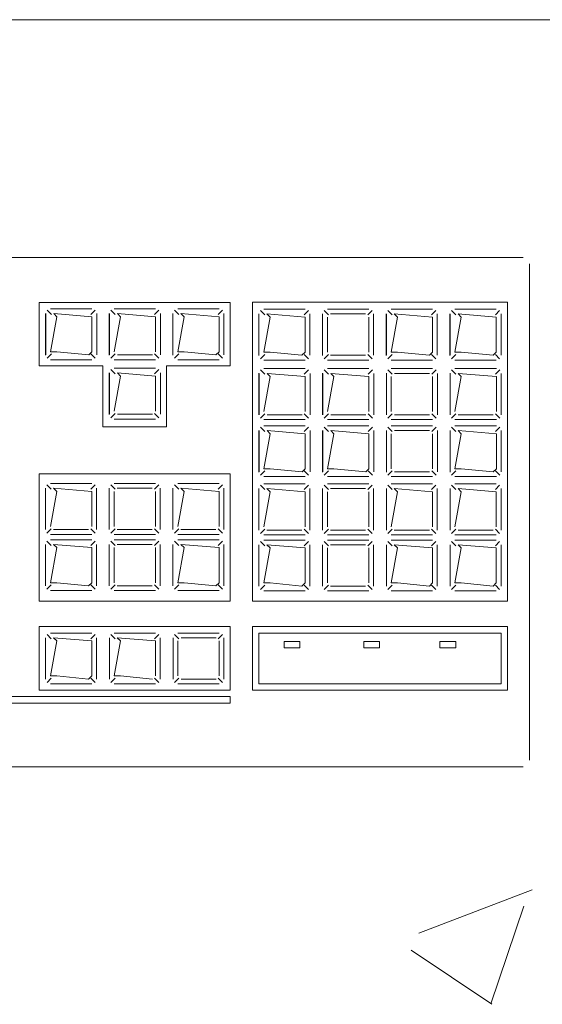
# Model space of a CAD drawing. Header units: feet. Extents: x 8 to 127, y 6 to 90.
# Tile 350 of 538: x 48.4882 to 48.5703, y 50.2453 to 50.4. Entities that reach past the tile are written whole.
import ezdxf

# ---------------------------------------------------------------- set-up
doc = ezdxf.new("R2010")
doc.units = ezdxf.units.FT
doc.header["$MEASUREMENT"] = 0
for name, color, linetype in [('MOBILARIO', 8, 'Continuous'), ('MOBILIÁRIO2', 250, 'Continuous'), ('NO ESPESSURA', 250, 'Continuous')]:
    doc.layers.add(name, color=color, linetype=linetype)

msp = doc.modelspace()

# ---------------------------------------------------------------- linework, layer by layer
at = {"layer": 'MOBILARIO', "lineweight": 5}
for p, q in [((48.33929, 50.36268), (48.56729, 50.36268)), ((48.33929, 50.36268), (48.56729, 50.36268)), ((48.56829, 50.36168), (48.56829, 50.28368)), ((48.56829, 50.36168), (48.56829, 50.28368)), ((48.52129, 50.35562), (48.49129, 50.35562)), ((48.49129, 50.35562), (48.49129, 50.34568)), ((48.52129, 50.35562), (48.49129, 50.35562)), ((48.49129, 50.35562), (48.49129, 50.34568)), ((48.52129, 50.34568), (48.52129, 50.35562)), ((48.52129, 50.34568), (48.52129, 50.35562)), ((48.56479, 50.35564), (48.52479, 50.35564)), ((48.52479, 50.35564), (48.52479, 50.30868)), ((48.56479, 50.35564), (48.52479, 50.35564)), ((48.52479, 50.35564), (48.52479, 50.30868)), ((48.56479, 50.30868), (48.56479, 50.35564)), ((48.56479, 50.30868), (48.56479, 50.35564)), ((48.49229, 50.34733), (48.49229, 50.35388)), ((48.49229, 50.34733), (48.49229, 50.35388)), ((48.49231, 50.34737), (48.49231, 50.35387)), ((48.49231, 50.34737), (48.49231, 50.35387)), ((48.4932, 50.35372), (48.49253, 50.3544)), ((48.4932, 50.35372), (48.49253, 50.3544)), ((48.49306, 50.35462), (48.49956, 50.35462)), ((48.49306, 50.35462), (48.49956, 50.35462)), ((48.49406, 50.35337), (48.49356, 50.35387)), ((48.49356, 50.35387), (48.49956, 50.35337)), ((48.49406, 50.35337), (48.49356, 50.35387)), ((48.49356, 50.35387), (48.49956, 50.35337)), ((48.49941, 50.35372), (48.50009, 50.3544)), ((48.49941, 50.35372), (48.50009, 50.3544)), ((48.50031, 50.35387), (48.50031, 50.34737)), ((48.50031, 50.35387), (48.50031, 50.34737)), ((48.50229, 50.34733), (48.50229, 50.35388)), ((48.50229, 50.34733), (48.50229, 50.35388)), ((48.50231, 50.34737), (48.50231, 50.35387)), ((48.50231, 50.34737), (48.50231, 50.35387)), ((48.5032, 50.35372), (48.50253, 50.3544)), ((48.5032, 50.35372), (48.50253, 50.3544)), ((48.50306, 50.35462), (48.50956, 50.35462)), ((48.50306, 50.35462), (48.50956, 50.35462)), ((48.50406, 50.35337), (48.50356, 50.35387)), ((48.50356, 50.35387), (48.50956, 50.35337)), ((48.50406, 50.35337), (48.50356, 50.35387)), ((48.50356, 50.35387), (48.50956, 50.35337)), ((48.50941, 50.35372), (48.51009, 50.3544)), ((48.50941, 50.35372), (48.51009, 50.3544)), ((48.51031, 50.35387), (48.51031, 50.34737)), ((48.51031, 50.35387), (48.51031, 50.34737)), ((48.51228, 50.34733), (48.51228, 50.35388)), ((48.51228, 50.34733), (48.51228, 50.35388)), ((48.51229, 50.34737), (48.51229, 50.35387)), ((48.51229, 50.34737), (48.51229, 50.35387)), ((48.51319, 50.35372), (48.51251, 50.3544)), ((48.51319, 50.35372), (48.51251, 50.3544)), ((48.51304, 50.35462), (48.51954, 50.35462)), ((48.51304, 50.35462), (48.51954, 50.35462)), ((48.51404, 50.35337), (48.51354, 50.35387)), ((48.51354, 50.35387), (48.51954, 50.35337)), ((48.51404, 50.35337), (48.51354, 50.35387)), ((48.51354, 50.35387), (48.51954, 50.35337)), ((48.5194, 50.35372), (48.52008, 50.3544)), ((48.5194, 50.35372), (48.52008, 50.3544)), ((48.52029, 50.35387), (48.52029, 50.34737)), ((48.52029, 50.35387), (48.52029, 50.34737)), ((48.52578, 50.34727), (48.52578, 50.35382)), ((48.52578, 50.34727), (48.52578, 50.35382)), ((48.52579, 50.34731), (48.52579, 50.35381)), ((48.52579, 50.34731), (48.52579, 50.35381)), ((48.52669, 50.35366), (48.52601, 50.35434)), ((48.52669, 50.35366), (48.52601, 50.35434)), ((48.52654, 50.35456), (48.53304, 50.35456)), ((48.52654, 50.35456), (48.53304, 50.35456)), ((48.52754, 50.35331), (48.52704, 50.35381)), ((48.52704, 50.35381), (48.53304, 50.35331)), ((48.52754, 50.35331), (48.52704, 50.35381)), ((48.52704, 50.35381), (48.53304, 50.35331)), ((48.5329, 50.35366), (48.53358, 50.35434)), ((48.5329, 50.35366), (48.53358, 50.35434)), ((48.53379, 50.35381), (48.53379, 50.34731)), ((48.53379, 50.35381), (48.53379, 50.34731)), ((48.53578, 50.34727), (48.53578, 50.35382)), ((48.53578, 50.34727), (48.53578, 50.35382)), ((48.53579, 50.34731), (48.53579, 50.35381)), ((48.53579, 50.34731), (48.53579, 50.35381)), ((48.53669, 50.35366), (48.53601, 50.35434)), ((48.53669, 50.35366), (48.53601, 50.35434)), ((48.53654, 50.35456), (48.54304, 50.35456)), ((48.53654, 50.35456), (48.54304, 50.35456)), ((48.53704, 50.35381), (48.54254, 50.35381)), ((48.53704, 50.35381), (48.54254, 50.35381)), ((48.5429, 50.35366), (48.54358, 50.35434)), ((48.5429, 50.35366), (48.54358, 50.35434)), ((48.54379, 50.35381), (48.54379, 50.34731)), ((48.54379, 50.35381), (48.54379, 50.34731)), ((48.54578, 50.34727), (48.54578, 50.35382)), ((48.54578, 50.34727), (48.54578, 50.35382)), ((48.54579, 50.34731), (48.54579, 50.35381)), ((48.54579, 50.34731), (48.54579, 50.35381)), ((48.54669, 50.35366), (48.54601, 50.35434)), ((48.54669, 50.35366), (48.54601, 50.35434)), ((48.54654, 50.35456), (48.55304, 50.35456)), ((48.54654, 50.35456), (48.55304, 50.35456)), ((48.54754, 50.35331), (48.54704, 50.35381)), ((48.54704, 50.35381), (48.55304, 50.35331)), ((48.54754, 50.35331), (48.54704, 50.35381)), ((48.54704, 50.35381), (48.55304, 50.35331)), ((48.5529, 50.35366), (48.55358, 50.35434)), ((48.5529, 50.35366), (48.55358, 50.35434)), ((48.55379, 50.35381), (48.55379, 50.34731)), ((48.55379, 50.35381), (48.55379, 50.34731)), ((48.55578, 50.34727), (48.55578, 50.35382)), ((48.55578, 50.34727), (48.55578, 50.35382)), ((48.55579, 50.34731), (48.55579, 50.35381)), ((48.55579, 50.34731), (48.55579, 50.35381)), ((48.55669, 50.35366), (48.55601, 50.35434)), ((48.55669, 50.35366), (48.55601, 50.35434)), ((48.55654, 50.35456), (48.56304, 50.35456)), ((48.55654, 50.35456), (48.56304, 50.35456)), ((48.55754, 50.35331), (48.55704, 50.35381)), ((48.55704, 50.35381), (48.56304, 50.35331)), ((48.55754, 50.35331), (48.55704, 50.35381)), ((48.55704, 50.35381), (48.56304, 50.35331)), ((48.5629, 50.35366), (48.56358, 50.35434)), ((48.5629, 50.35366), (48.56358, 50.35434)), ((48.56379, 50.35381), (48.56379, 50.34731)), ((48.56379, 50.35381), (48.56379, 50.34731)), ((48.49306, 50.34787), (48.49406, 50.35337)), ((48.49306, 50.34787), (48.49406, 50.35337)), ((48.49956, 50.35337), (48.49956, 50.34787)), ((48.49956, 50.35337), (48.49956, 50.34787)), ((48.50306, 50.34787), (48.50406, 50.35337)), ((48.50306, 50.34787), (48.50406, 50.35337)), ((48.50956, 50.35337), (48.50956, 50.34787)), ((48.50956, 50.35337), (48.50956, 50.34787)), ((48.51304, 50.34787), (48.51404, 50.35337)), ((48.51304, 50.34787), (48.51404, 50.35337)), ((48.51954, 50.35337), (48.51954, 50.34787)), ((48.51954, 50.35337), (48.51954, 50.34787)), ((48.52654, 50.34781), (48.52754, 50.35331)), ((48.52654, 50.34781), (48.52754, 50.35331)), ((48.53304, 50.35331), (48.53304, 50.34781)), ((48.53304, 50.35331), (48.53304, 50.34781)), ((48.53654, 50.34781), (48.53654, 50.35331)), ((48.53654, 50.34781), (48.53654, 50.35331)), ((48.54304, 50.35331), (48.54304, 50.34781)), ((48.54304, 50.35331), (48.54304, 50.34781)), ((48.54654, 50.34781), (48.54754, 50.35331)), ((48.54654, 50.34781), (48.54754, 50.35331)), ((48.55304, 50.35331), (48.55304, 50.34781)), ((48.55304, 50.35331), (48.55304, 50.34781)), ((48.55654, 50.34781), (48.55754, 50.35331)), ((48.55654, 50.34781), (48.55754, 50.35331)), ((48.56304, 50.35331), (48.56304, 50.34781)), ((48.56304, 50.35331), (48.56304, 50.34781)), ((48.49406, 50.34787), (48.49306, 50.34787)), ((48.49406, 50.34787), (48.49306, 50.34787)), ((48.49906, 50.34737), (48.49406, 50.34787)), ((48.49906, 50.34737), (48.49406, 50.34787)), ((48.49956, 50.34787), (48.49906, 50.34737)), ((48.49956, 50.34787), (48.49906, 50.34737)), ((48.51404, 50.34787), (48.51304, 50.34787)), ((48.51404, 50.34787), (48.51304, 50.34787)), ((48.51904, 50.34737), (48.51404, 50.34787)), ((48.51904, 50.34737), (48.51404, 50.34787)), ((48.51954, 50.34787), (48.51904, 50.34737)), ((48.51954, 50.34787), (48.51904, 50.34737)), ((48.52754, 50.34781), (48.52654, 50.34781)), ((48.52754, 50.34781), (48.52654, 50.34781)), ((48.53254, 50.34731), (48.52754, 50.34781)), ((48.53254, 50.34731), (48.52754, 50.34781)), ((48.53304, 50.34781), (48.53254, 50.34731)), ((48.53304, 50.34781), (48.53254, 50.34731)), ((48.54754, 50.34781), (48.54654, 50.34781)), ((48.54754, 50.34781), (48.54654, 50.34781)), ((48.55254, 50.34731), (48.54754, 50.34781)), ((48.55254, 50.34731), (48.54754, 50.34781)), ((48.55304, 50.34781), (48.55254, 50.34731)), ((48.55304, 50.34781), (48.55254, 50.34731)), ((48.55754, 50.34781), (48.55654, 50.34781)), ((48.55754, 50.34781), (48.55654, 50.34781)), ((48.56254, 50.34731), (48.55754, 50.34781)), ((48.56254, 50.34731), (48.55754, 50.34781)), ((48.56304, 50.34781), (48.56254, 50.34731)), ((48.56304, 50.34781), (48.56254, 50.34731)), ((48.4932, 50.34752), (48.49253, 50.34684)), ((48.4932, 50.34752), (48.49253, 50.34684)), ((48.49956, 50.34662), (48.49306, 50.34662)), ((48.49956, 50.34662), (48.49306, 50.34662)), ((48.49941, 50.34752), (48.50009, 50.34684)), ((48.49941, 50.34752), (48.50009, 50.34684)), ((48.5032, 50.34752), (48.50253, 50.34684)), ((48.5032, 50.34752), (48.50253, 50.34684)), ((48.50956, 50.34662), (48.50306, 50.34662)), ((48.50956, 50.34662), (48.50306, 50.34662)), ((48.50906, 50.34737), (48.50356, 50.34737)), ((48.50906, 50.34737), (48.50356, 50.34737)), ((48.50941, 50.34752), (48.51009, 50.34684)), ((48.50941, 50.34752), (48.51009, 50.34684)), ((48.51319, 50.34752), (48.51251, 50.34684)), ((48.51319, 50.34752), (48.51251, 50.34684)), ((48.51954, 50.34662), (48.51304, 50.34662)), ((48.51954, 50.34662), (48.51304, 50.34662)), ((48.5194, 50.34752), (48.52008, 50.34684)), ((48.5194, 50.34752), (48.52008, 50.34684)), ((48.52669, 50.34746), (48.52601, 50.34678)), ((48.52669, 50.34746), (48.52601, 50.34678)), ((48.53304, 50.34656), (48.52654, 50.34656)), ((48.53304, 50.34656), (48.52654, 50.34656)), ((48.5329, 50.34746), (48.53358, 50.34678)), ((48.5329, 50.34746), (48.53358, 50.34678)), ((48.53669, 50.34746), (48.53601, 50.34678)), ((48.53669, 50.34746), (48.53601, 50.34678)), ((48.54304, 50.34656), (48.53654, 50.34656)), ((48.54304, 50.34656), (48.53654, 50.34656)), ((48.54254, 50.34731), (48.53704, 50.34731)), ((48.54254, 50.34731), (48.53704, 50.34731)), ((48.5429, 50.34746), (48.54358, 50.34678)), ((48.5429, 50.34746), (48.54358, 50.34678)), ((48.54669, 50.34746), (48.54601, 50.34678)), ((48.54669, 50.34746), (48.54601, 50.34678)), ((48.55304, 50.34656), (48.54654, 50.34656)), ((48.55304, 50.34656), (48.54654, 50.34656)), ((48.5529, 50.34746), (48.55358, 50.34678)), ((48.5529, 50.34746), (48.55358, 50.34678)), ((48.55669, 50.34746), (48.55601, 50.34678)), ((48.55669, 50.34746), (48.55601, 50.34678)), ((48.56304, 50.34656), (48.55654, 50.34656)), ((48.56304, 50.34656), (48.55654, 50.34656)), ((48.5629, 50.34746), (48.56358, 50.34678)), ((48.5629, 50.34746), (48.56358, 50.34678)), ((48.49129, 50.34568), (48.50129, 50.34568)), ((48.49129, 50.34568), (48.50129, 50.34568)), ((48.50129, 50.34568), (48.50129, 50.33607)), ((48.50129, 50.34568), (48.50129, 50.33607)), ((48.50229, 50.338), (48.50229, 50.34454)), ((48.50229, 50.338), (48.50229, 50.34454)), ((48.50231, 50.33804), (48.50231, 50.34454)), ((48.50231, 50.33804), (48.50231, 50.34454)), ((48.5032, 50.34439), (48.50253, 50.34507)), ((48.5032, 50.34439), (48.50253, 50.34507)), ((48.50306, 50.34529), (48.50956, 50.34529)), ((48.50306, 50.34529), (48.50956, 50.34529)), ((48.50406, 50.34404), (48.50356, 50.34454)), ((48.50356, 50.34454), (48.50956, 50.34404)), ((48.50406, 50.34404), (48.50356, 50.34454)), ((48.50356, 50.34454), (48.50956, 50.34404)), ((48.50941, 50.34439), (48.51009, 50.34507)), ((48.50941, 50.34439), (48.51009, 50.34507)), ((48.51031, 50.34454), (48.51031, 50.33804)), ((48.51031, 50.34454), (48.51031, 50.33804)), ((48.51129, 50.34568), (48.52129, 50.34568)), ((48.51129, 50.33607), (48.51129, 50.34568)), ((48.51129, 50.34568), (48.52129, 50.34568)), ((48.51129, 50.33607), (48.51129, 50.34568)), ((48.52579, 50.33794), (48.52579, 50.34449)), ((48.52579, 50.33794), (48.52579, 50.34449)), ((48.5267, 50.34433), (48.52603, 50.34501)), ((48.5267, 50.34433), (48.52603, 50.34501)), ((48.52656, 50.34523), (48.53306, 50.34523)), ((48.52656, 50.34523), (48.53306, 50.34523)), ((48.53291, 50.34433), (48.53359, 50.34501)), ((48.53291, 50.34433), (48.53359, 50.34501)), ((48.53579, 50.33794), (48.53579, 50.34449)), ((48.53579, 50.33794), (48.53579, 50.34449)), ((48.5367, 50.34433), (48.53603, 50.34501)), ((48.5367, 50.34433), (48.53603, 50.34501)), ((48.53656, 50.34523), (48.54306, 50.34523)), ((48.53656, 50.34523), (48.54306, 50.34523)), ((48.54291, 50.34433), (48.54359, 50.34501)), ((48.54291, 50.34433), (48.54359, 50.34501)), ((48.54579, 50.33794), (48.54579, 50.34449)), ((48.54579, 50.33794), (48.54579, 50.34449)), ((48.5467, 50.34433), (48.54603, 50.34501)), ((48.5467, 50.34433), (48.54603, 50.34501)), ((48.54656, 50.34523), (48.55306, 50.34523)), ((48.54656, 50.34523), (48.55306, 50.34523)), ((48.55291, 50.34433), (48.55359, 50.34501)), ((48.55291, 50.34433), (48.55359, 50.34501)), ((48.55579, 50.33794), (48.55579, 50.34449)), ((48.55579, 50.33794), (48.55579, 50.34449)), ((48.5567, 50.34433), (48.55603, 50.34501)), ((48.5567, 50.34433), (48.55603, 50.34501)), ((48.55656, 50.34523), (48.56306, 50.34523)), ((48.55656, 50.34523), (48.56306, 50.34523)), ((48.56291, 50.34433), (48.56359, 50.34501)), ((48.56291, 50.34433), (48.56359, 50.34501)), ((48.50306, 50.33854), (48.50406, 50.34404)), ((48.50306, 50.33854), (48.50406, 50.34404)), ((48.50956, 50.34404), (48.50956, 50.33854)), ((48.50956, 50.34404), (48.50956, 50.33854)), ((48.52581, 50.33798), (48.52581, 50.34448)), ((48.52581, 50.33798), (48.52581, 50.34448)), ((48.52656, 50.33848), (48.52756, 50.34398)), ((48.52656, 50.33848), (48.52756, 50.34398)), ((48.52756, 50.34398), (48.52706, 50.34448)), ((48.52706, 50.34448), (48.53306, 50.34398)), ((48.52756, 50.34398), (48.52706, 50.34448)), ((48.52706, 50.34448), (48.53306, 50.34398)), ((48.53306, 50.34398), (48.53306, 50.33848)), ((48.53306, 50.34398), (48.53306, 50.33848)), ((48.53381, 50.34448), (48.53381, 50.33798)), ((48.53381, 50.34448), (48.53381, 50.33798)), ((48.53581, 50.33798), (48.53581, 50.34448)), ((48.53581, 50.33798), (48.53581, 50.34448)), ((48.53656, 50.33848), (48.53756, 50.34398)), ((48.53656, 50.33848), (48.53756, 50.34398)), ((48.53756, 50.34398), (48.53706, 50.34448)), ((48.53706, 50.34448), (48.54306, 50.34398)), ((48.53756, 50.34398), (48.53706, 50.34448)), ((48.53706, 50.34448), (48.54306, 50.34398)), ((48.54306, 50.34398), (48.54306, 50.33848)), ((48.54306, 50.34398), (48.54306, 50.33848)), ((48.54381, 50.34448), (48.54381, 50.33798)), ((48.54381, 50.34448), (48.54381, 50.33798)), ((48.54581, 50.33798), (48.54581, 50.34448)), ((48.54581, 50.33798), (48.54581, 50.34448)), ((48.54656, 50.33848), (48.54656, 50.34398)), ((48.54656, 50.33848), (48.54656, 50.34398)), ((48.54706, 50.34448), (48.55256, 50.34448)), ((48.54706, 50.34448), (48.55256, 50.34448)), ((48.55306, 50.34398), (48.55306, 50.33848)), ((48.55306, 50.34398), (48.55306, 50.33848)), ((48.55381, 50.34448), (48.55381, 50.33798)), ((48.55381, 50.34448), (48.55381, 50.33798)), ((48.55581, 50.33798), (48.55581, 50.34448)), ((48.55581, 50.33798), (48.55581, 50.34448)), ((48.55656, 50.33848), (48.55756, 50.34398)), ((48.55656, 50.33848), (48.55756, 50.34398)), ((48.55756, 50.34398), (48.55706, 50.34448)), ((48.55706, 50.34448), (48.56306, 50.34398)), ((48.55756, 50.34398), (48.55706, 50.34448)), ((48.55706, 50.34448), (48.56306, 50.34398)), ((48.56306, 50.34398), (48.56306, 50.33848)), ((48.56306, 50.34398), (48.56306, 50.33848)), ((48.56381, 50.34448), (48.56381, 50.33798)), ((48.56381, 50.34448), (48.56381, 50.33798)), ((48.5032, 50.33818), (48.50253, 50.3375)), ((48.5032, 50.33818), (48.50253, 50.3375)), ((48.50956, 50.33729), (48.50306, 50.33729)), ((48.50956, 50.33729), (48.50306, 50.33729)), ((48.50906, 50.33804), (48.50356, 50.33804)), ((48.50906, 50.33804), (48.50356, 50.33804)), ((48.50941, 50.33818), (48.51009, 50.3375)), ((48.50941, 50.33818), (48.51009, 50.3375)), ((48.5267, 50.33812), (48.52603, 50.33745)), ((48.5267, 50.33812), (48.52603, 50.33745)), ((48.53306, 50.33723), (48.52656, 50.33723)), ((48.53306, 50.33723), (48.52656, 50.33723)), ((48.53256, 50.33798), (48.52706, 50.33798)), ((48.53256, 50.33798), (48.52706, 50.33798)), ((48.53291, 50.33812), (48.53359, 50.33745)), ((48.53291, 50.33812), (48.53359, 50.33745)), ((48.5367, 50.33812), (48.53603, 50.33745)), ((48.5367, 50.33812), (48.53603, 50.33745)), ((48.54306, 50.33723), (48.53656, 50.33723)), ((48.54306, 50.33723), (48.53656, 50.33723)), ((48.54256, 50.33798), (48.53706, 50.33798)), ((48.54256, 50.33798), (48.53706, 50.33798)), ((48.54291, 50.33812), (48.54359, 50.33745)), ((48.54291, 50.33812), (48.54359, 50.33745)), ((48.5467, 50.33812), (48.54603, 50.33745)), ((48.5467, 50.33812), (48.54603, 50.33745)), ((48.55306, 50.33723), (48.54656, 50.33723)), ((48.55306, 50.33723), (48.54656, 50.33723)), ((48.55256, 50.33798), (48.54706, 50.33798)), ((48.55256, 50.33798), (48.54706, 50.33798)), ((48.55291, 50.33812), (48.55359, 50.33745)), ((48.55291, 50.33812), (48.55359, 50.33745)), ((48.5567, 50.33812), (48.55603, 50.33745)), ((48.5567, 50.33812), (48.55603, 50.33745)), ((48.56306, 50.33723), (48.55656, 50.33723)), ((48.56306, 50.33723), (48.55656, 50.33723)), ((48.56256, 50.33798), (48.55706, 50.33798)), ((48.56256, 50.33798), (48.55706, 50.33798)), ((48.56291, 50.33812), (48.56359, 50.33745)), ((48.56291, 50.33812), (48.56359, 50.33745)), ((48.50129, 50.33607), (48.51129, 50.33607)), ((48.50129, 50.33607), (48.51129, 50.33607)), ((48.52579, 50.32896), (48.52579, 50.33551)), ((48.52579, 50.32896), (48.52579, 50.33551)), ((48.52581, 50.329), (48.52581, 50.3355)), ((48.52581, 50.329), (48.52581, 50.3355)), ((48.5267, 50.33535), (48.52603, 50.33603)), ((48.5267, 50.33535), (48.52603, 50.33603)), ((48.52656, 50.33625), (48.53306, 50.33625)), ((48.52656, 50.33625), (48.53306, 50.33625)), ((48.52756, 50.335), (48.52706, 50.3355)), ((48.52706, 50.3355), (48.53306, 50.335)), ((48.52756, 50.335), (48.52706, 50.3355)), ((48.52706, 50.3355), (48.53306, 50.335)), ((48.53291, 50.33535), (48.53359, 50.33603)), ((48.53291, 50.33535), (48.53359, 50.33603)), ((48.53381, 50.3355), (48.53381, 50.329)), ((48.53381, 50.3355), (48.53381, 50.329)), ((48.53579, 50.32896), (48.53579, 50.33551)), ((48.53579, 50.32896), (48.53579, 50.33551)), ((48.53581, 50.329), (48.53581, 50.3355)), ((48.53581, 50.329), (48.53581, 50.3355)), ((48.5367, 50.33535), (48.53603, 50.33603)), ((48.5367, 50.33535), (48.53603, 50.33603)), ((48.53656, 50.33625), (48.54306, 50.33625)), ((48.53656, 50.33625), (48.54306, 50.33625)), ((48.53756, 50.335), (48.53706, 50.3355)), ((48.53706, 50.3355), (48.54306, 50.335)), ((48.53756, 50.335), (48.53706, 50.3355)), ((48.53706, 50.3355), (48.54306, 50.335)), ((48.54291, 50.33535), (48.54359, 50.33603)), ((48.54291, 50.33535), (48.54359, 50.33603)), ((48.54381, 50.3355), (48.54381, 50.329)), ((48.54381, 50.3355), (48.54381, 50.329)), ((48.54579, 50.32896), (48.54579, 50.33551)), ((48.54579, 50.32896), (48.54579, 50.33551)), ((48.54581, 50.329), (48.54581, 50.3355)), ((48.54581, 50.329), (48.54581, 50.3355)), ((48.5467, 50.33535), (48.54603, 50.33603)), ((48.5467, 50.33535), (48.54603, 50.33603)), ((48.54656, 50.33625), (48.55306, 50.33625)), ((48.54656, 50.33625), (48.55306, 50.33625)), ((48.54706, 50.3355), (48.55256, 50.3355)), ((48.54706, 50.3355), (48.55256, 50.3355)), ((48.55291, 50.33535), (48.55359, 50.33603)), ((48.55291, 50.33535), (48.55359, 50.33603)), ((48.55381, 50.3355), (48.55381, 50.329)), ((48.55381, 50.3355), (48.55381, 50.329)), ((48.55579, 50.32896), (48.55579, 50.33551)), ((48.55579, 50.32896), (48.55579, 50.33551)), ((48.55581, 50.329), (48.55581, 50.3355)), ((48.55581, 50.329), (48.55581, 50.3355)), ((48.5567, 50.33535), (48.55603, 50.33603)), ((48.5567, 50.33535), (48.55603, 50.33603)), ((48.55656, 50.33625), (48.56306, 50.33625)), ((48.55656, 50.33625), (48.56306, 50.33625)), ((48.55756, 50.335), (48.55706, 50.3355)), ((48.55706, 50.3355), (48.56306, 50.335)), ((48.55756, 50.335), (48.55706, 50.3355)), ((48.55706, 50.3355), (48.56306, 50.335)), ((48.56291, 50.33535), (48.56359, 50.33603)), ((48.56291, 50.33535), (48.56359, 50.33603)), ((48.56381, 50.3355), (48.56381, 50.329)), ((48.56381, 50.3355), (48.56381, 50.329)), ((48.52656, 50.3295), (48.52756, 50.335)), ((48.52656, 50.3295), (48.52756, 50.335)), ((48.53306, 50.335), (48.53306, 50.3295)), ((48.53306, 50.335), (48.53306, 50.3295)), ((48.53656, 50.3295), (48.53756, 50.335)), ((48.53656, 50.3295), (48.53756, 50.335)), ((48.54306, 50.335), (48.54306, 50.3295)), ((48.54306, 50.335), (48.54306, 50.3295)), ((48.54656, 50.3295), (48.54656, 50.335)), ((48.54656, 50.3295), (48.54656, 50.335)), ((48.55306, 50.335), (48.55306, 50.3295)), ((48.55306, 50.335), (48.55306, 50.3295)), ((48.55656, 50.3295), (48.55756, 50.335)), ((48.55656, 50.3295), (48.55756, 50.335)), ((48.56306, 50.335), (48.56306, 50.3295)), ((48.56306, 50.335), (48.56306, 50.3295)), ((48.5267, 50.32915), (48.52603, 50.32847)), ((48.5267, 50.32915), (48.52603, 50.32847)), ((48.52756, 50.3295), (48.52656, 50.3295)), ((48.52756, 50.3295), (48.52656, 50.3295)), ((48.53256, 50.329), (48.52756, 50.3295)), ((48.53256, 50.329), (48.52756, 50.3295)), ((48.53306, 50.3295), (48.53256, 50.329)), ((48.53306, 50.3295), (48.53256, 50.329)), ((48.53291, 50.32915), (48.53359, 50.32847)), ((48.53291, 50.32915), (48.53359, 50.32847)), ((48.5367, 50.32915), (48.53603, 50.32847)), ((48.5367, 50.32915), (48.53603, 50.32847)), ((48.53756, 50.3295), (48.53656, 50.3295)), ((48.53756, 50.3295), (48.53656, 50.3295)), ((48.54256, 50.329), (48.53756, 50.3295)), ((48.54256, 50.329), (48.53756, 50.3295)), ((48.54306, 50.3295), (48.54256, 50.329)), ((48.54306, 50.3295), (48.54256, 50.329)), ((48.54291, 50.32915), (48.54359, 50.32847)), ((48.54291, 50.32915), (48.54359, 50.32847)), ((48.5467, 50.32915), (48.54603, 50.32847)), ((48.5467, 50.32915), (48.54603, 50.32847)), ((48.55291, 50.32915), (48.55359, 50.32847)), ((48.55291, 50.32915), (48.55359, 50.32847)), ((48.5567, 50.32915), (48.55603, 50.32847)), ((48.5567, 50.32915), (48.55603, 50.32847)), ((48.55756, 50.3295), (48.55656, 50.3295)), ((48.55756, 50.3295), (48.55656, 50.3295)), ((48.56256, 50.329), (48.55756, 50.3295)), ((48.56256, 50.329), (48.55756, 50.3295)), ((48.56306, 50.3295), (48.56256, 50.329)), ((48.56306, 50.3295), (48.56256, 50.329)), ((48.56291, 50.32915), (48.56359, 50.32847)), ((48.56291, 50.32915), (48.56359, 50.32847)), ((48.49129, 50.30868), (48.49129, 50.32868)), ((48.49129, 50.32868), (48.52129, 50.32868)), ((48.49129, 50.30868), (48.49129, 50.32868)), ((48.49129, 50.32868), (48.52129, 50.32868)), ((48.52129, 50.32868), (48.52129, 50.30868)), ((48.52129, 50.32868), (48.52129, 50.30868)), ((48.53306, 50.32825), (48.52656, 50.32825)), ((48.53306, 50.32825), (48.52656, 50.32825)), ((48.54306, 50.32825), (48.53656, 50.32825)), ((48.54306, 50.32825), (48.53656, 50.32825)), ((48.55306, 50.32825), (48.54656, 50.32825)), ((48.55306, 50.32825), (48.54656, 50.32825)), ((48.55256, 50.329), (48.54706, 50.329)), ((48.55256, 50.329), (48.54706, 50.329)), ((48.56306, 50.32825), (48.55656, 50.32825)), ((48.56306, 50.32825), (48.55656, 50.32825)), ((48.49229, 50.31992), (48.49229, 50.32642)), ((48.49229, 50.31992), (48.49229, 50.32642)), ((48.49319, 50.32627), (48.49251, 50.32695)), ((48.49319, 50.32627), (48.49251, 50.32695)), ((48.49304, 50.32717), (48.49954, 50.32717)), ((48.49304, 50.32717), (48.49954, 50.32717)), ((48.49304, 50.32042), (48.49404, 50.32592)), ((48.49304, 50.32042), (48.49404, 50.32592)), ((48.49404, 50.32592), (48.49354, 50.32642)), ((48.49354, 50.32642), (48.49954, 50.32592)), ((48.49404, 50.32592), (48.49354, 50.32642)), ((48.49354, 50.32642), (48.49954, 50.32592)), ((48.4994, 50.32627), (48.50008, 50.32695)), ((48.4994, 50.32627), (48.50008, 50.32695)), ((48.49954, 50.32592), (48.49954, 50.32042)), ((48.49954, 50.32592), (48.49954, 50.32042)), ((48.50029, 50.32642), (48.50029, 50.31992)), ((48.50029, 50.32642), (48.50029, 50.31992)), ((48.50229, 50.31992), (48.50229, 50.32642)), ((48.50229, 50.31992), (48.50229, 50.32642)), ((48.50319, 50.32627), (48.50251, 50.32695)), ((48.50319, 50.32627), (48.50251, 50.32695)), ((48.50304, 50.32717), (48.50954, 50.32717)), ((48.50304, 50.32717), (48.50954, 50.32717)), ((48.50304, 50.32042), (48.50304, 50.32592)), ((48.50304, 50.32042), (48.50304, 50.32592)), ((48.50354, 50.32642), (48.50904, 50.32642)), ((48.50354, 50.32642), (48.50904, 50.32642)), ((48.5094, 50.32627), (48.51008, 50.32695)), ((48.5094, 50.32627), (48.51008, 50.32695)), ((48.50954, 50.32592), (48.50954, 50.32042)), ((48.50954, 50.32592), (48.50954, 50.32042)), ((48.51029, 50.32642), (48.51029, 50.31992)), ((48.51029, 50.32642), (48.51029, 50.31992)), ((48.51229, 50.31992), (48.51229, 50.32642)), ((48.51229, 50.31992), (48.51229, 50.32642)), ((48.51319, 50.32627), (48.51251, 50.32695)), ((48.51319, 50.32627), (48.51251, 50.32695)), ((48.51304, 50.32717), (48.51954, 50.32717)), ((48.51304, 50.32717), (48.51954, 50.32717)), ((48.51304, 50.32042), (48.51404, 50.32592)), ((48.51304, 50.32042), (48.51404, 50.32592)), ((48.51404, 50.32592), (48.51354, 50.32642)), ((48.51354, 50.32642), (48.51954, 50.32592)), ((48.51404, 50.32592), (48.51354, 50.32642)), ((48.51354, 50.32642), (48.51954, 50.32592)), ((48.5194, 50.32627), (48.52008, 50.32695)), ((48.5194, 50.32627), (48.52008, 50.32695)), ((48.51954, 50.32592), (48.51954, 50.32042)), ((48.51954, 50.32592), (48.51954, 50.32042)), ((48.52029, 50.32642), (48.52029, 50.31992)), ((48.52029, 50.32642), (48.52029, 50.31992)), ((48.52579, 50.31986), (48.52579, 50.32636)), ((48.52579, 50.31986), (48.52579, 50.32636)), ((48.52669, 50.32622), (48.52601, 50.32689)), ((48.52669, 50.32622), (48.52601, 50.32689)), ((48.52654, 50.32711), (48.53304, 50.32711)), ((48.52654, 50.32711), (48.53304, 50.32711)), ((48.52754, 50.32586), (48.52704, 50.32636)), ((48.52704, 50.32636), (48.53304, 50.32586)), ((48.52754, 50.32586), (48.52704, 50.32636)), ((48.52704, 50.32636), (48.53304, 50.32586)), ((48.5329, 50.32622), (48.53358, 50.32689)), ((48.5329, 50.32622), (48.53358, 50.32689)), ((48.53379, 50.32636), (48.53379, 50.31986)), ((48.53379, 50.32636), (48.53379, 50.31986)), ((48.53579, 50.31986), (48.53579, 50.32636)), ((48.53579, 50.31986), (48.53579, 50.32636)), ((48.53669, 50.32622), (48.53601, 50.32689)), ((48.53669, 50.32622), (48.53601, 50.32689)), ((48.53654, 50.32711), (48.54304, 50.32711)), ((48.53654, 50.32711), (48.54304, 50.32711)), ((48.53704, 50.32636), (48.54254, 50.32636)), ((48.53704, 50.32636), (48.54254, 50.32636)), ((48.5429, 50.32622), (48.54358, 50.32689)), ((48.5429, 50.32622), (48.54358, 50.32689)), ((48.54379, 50.32636), (48.54379, 50.31986)), ((48.54379, 50.32636), (48.54379, 50.31986)), ((48.54579, 50.31986), (48.54579, 50.32636)), ((48.54579, 50.31986), (48.54579, 50.32636)), ((48.54669, 50.32622), (48.54601, 50.32689)), ((48.54669, 50.32622), (48.54601, 50.32689)), ((48.54654, 50.32711), (48.55304, 50.32711)), ((48.54654, 50.32711), (48.55304, 50.32711)), ((48.54754, 50.32586), (48.54704, 50.32636)), ((48.54704, 50.32636), (48.55304, 50.32586)), ((48.54754, 50.32586), (48.54704, 50.32636)), ((48.54704, 50.32636), (48.55304, 50.32586)), ((48.5529, 50.32622), (48.55358, 50.32689)), ((48.5529, 50.32622), (48.55358, 50.32689)), ((48.55379, 50.32636), (48.55379, 50.31986)), ((48.55379, 50.32636), (48.55379, 50.31986)), ((48.55579, 50.31986), (48.55579, 50.32636)), ((48.55579, 50.31986), (48.55579, 50.32636)), ((48.55669, 50.32622), (48.55601, 50.32689)), ((48.55669, 50.32622), (48.55601, 50.32689)), ((48.55654, 50.32711), (48.56304, 50.32711)), ((48.55654, 50.32711), (48.56304, 50.32711)), ((48.55754, 50.32586), (48.55704, 50.32636)), ((48.55704, 50.32636), (48.56304, 50.32586)), ((48.55754, 50.32586), (48.55704, 50.32636)), ((48.55704, 50.32636), (48.56304, 50.32586)), ((48.5629, 50.32622), (48.56358, 50.32689)), ((48.5629, 50.32622), (48.56358, 50.32689)), ((48.56379, 50.32636), (48.56379, 50.31986)), ((48.56379, 50.32636), (48.56379, 50.31986)), ((48.52654, 50.32036), (48.52754, 50.32586)), ((48.52654, 50.32036), (48.52754, 50.32586)), ((48.53304, 50.32586), (48.53304, 50.32036)), ((48.53304, 50.32586), (48.53304, 50.32036)), ((48.53654, 50.32036), (48.53654, 50.32586)), ((48.53654, 50.32036), (48.53654, 50.32586)), ((48.54304, 50.32586), (48.54304, 50.32036)), ((48.54304, 50.32586), (48.54304, 50.32036)), ((48.54654, 50.32036), (48.54754, 50.32586)), ((48.54654, 50.32036), (48.54754, 50.32586)), ((48.55304, 50.32586), (48.55304, 50.32036)), ((48.55304, 50.32586), (48.55304, 50.32036)), ((48.55654, 50.32036), (48.55754, 50.32586)), ((48.55654, 50.32036), (48.55754, 50.32586)), ((48.56304, 50.32586), (48.56304, 50.32036)), ((48.56304, 50.32586), (48.56304, 50.32036)), ((48.49319, 50.32007), (48.49251, 50.31939)), ((48.49319, 50.32007), (48.49251, 50.31939)), ((48.49904, 50.31992), (48.49354, 50.31992)), ((48.49904, 50.31992), (48.49354, 50.31992)), ((48.4994, 50.32007), (48.50008, 50.31939)), ((48.4994, 50.32007), (48.50008, 50.31939)), ((48.50319, 50.32007), (48.50251, 50.31939)), ((48.50319, 50.32007), (48.50251, 50.31939)), ((48.50904, 50.31992), (48.50354, 50.31992)), ((48.50904, 50.31992), (48.50354, 50.31992)), ((48.5094, 50.32007), (48.51008, 50.31939)), ((48.5094, 50.32007), (48.51008, 50.31939)), ((48.51319, 50.32007), (48.51251, 50.31939)), ((48.51319, 50.32007), (48.51251, 50.31939)), ((48.51904, 50.31992), (48.51354, 50.31992)), ((48.51904, 50.31992), (48.51354, 50.31992)), ((48.5194, 50.32007), (48.52008, 50.31939)), ((48.5194, 50.32007), (48.52008, 50.31939)), ((48.52669, 50.32001), (48.52601, 50.31933)), ((48.52669, 50.32001), (48.52601, 50.31933)), ((48.53254, 50.31986), (48.52704, 50.31986)), ((48.53254, 50.31986), (48.52704, 50.31986)), ((48.5329, 50.32001), (48.53358, 50.31933)), ((48.5329, 50.32001), (48.53358, 50.31933)), ((48.53669, 50.32001), (48.53601, 50.31933)), ((48.53669, 50.32001), (48.53601, 50.31933)), ((48.54254, 50.31986), (48.53704, 50.31986)), ((48.54254, 50.31986), (48.53704, 50.31986)), ((48.5429, 50.32001), (48.54358, 50.31933)), ((48.5429, 50.32001), (48.54358, 50.31933)), ((48.54669, 50.32001), (48.54601, 50.31933)), ((48.54669, 50.32001), (48.54601, 50.31933)), ((48.55254, 50.31986), (48.54704, 50.31986)), ((48.55254, 50.31986), (48.54704, 50.31986)), ((48.5529, 50.32001), (48.55358, 50.31933)), ((48.5529, 50.32001), (48.55358, 50.31933)), ((48.55669, 50.32001), (48.55601, 50.31933)), ((48.55669, 50.32001), (48.55601, 50.31933)), ((48.56254, 50.31986), (48.55704, 50.31986)), ((48.56254, 50.31986), (48.55704, 50.31986)), ((48.5629, 50.32001), (48.56358, 50.31933)), ((48.5629, 50.32001), (48.56358, 50.31933)), ((48.49954, 50.31917), (48.49304, 50.31917)), ((48.49954, 50.31917), (48.49304, 50.31917)), ((48.49304, 50.31834), (48.49954, 50.31834)), ((48.49304, 50.31834), (48.49954, 50.31834)), ((48.50954, 50.31917), (48.50304, 50.31917)), ((48.50954, 50.31917), (48.50304, 50.31917)), ((48.50304, 50.31834), (48.50954, 50.31834)), ((48.50304, 50.31834), (48.50954, 50.31834)), ((48.51954, 50.31917), (48.51304, 50.31917)), ((48.51954, 50.31917), (48.51304, 50.31917)), ((48.51304, 50.31834), (48.51954, 50.31834)), ((48.51304, 50.31834), (48.51954, 50.31834)), ((48.53304, 50.31911), (48.52654, 50.31911)), ((48.53304, 50.31911), (48.52654, 50.31911)), ((48.52654, 50.31829), (48.53304, 50.31829)), ((48.52654, 50.31829), (48.53304, 50.31829)), ((48.54304, 50.31911), (48.53654, 50.31911)), ((48.54304, 50.31911), (48.53654, 50.31911)), ((48.53654, 50.31829), (48.54304, 50.31829)), ((48.53654, 50.31829), (48.54304, 50.31829)), ((48.55304, 50.31911), (48.54654, 50.31911)), ((48.55304, 50.31911), (48.54654, 50.31911)), ((48.54654, 50.31829), (48.55304, 50.31829)), ((48.54654, 50.31829), (48.55304, 50.31829)), ((48.56304, 50.31911), (48.55654, 50.31911)), ((48.56304, 50.31911), (48.55654, 50.31911)), ((48.55654, 50.31829), (48.56304, 50.31829)), ((48.55654, 50.31829), (48.56304, 50.31829)), ((48.49229, 50.31109), (48.49229, 50.31759)), ((48.49229, 50.31109), (48.49229, 50.31759)), ((48.49319, 50.31745), (48.49251, 50.31812)), ((48.49319, 50.31745), (48.49251, 50.31812)), ((48.49304, 50.31159), (48.49404, 50.31709)), ((48.49304, 50.31159), (48.49404, 50.31709)), ((48.49404, 50.31709), (48.49354, 50.31759)), ((48.49354, 50.31759), (48.49954, 50.31709)), ((48.49404, 50.31709), (48.49354, 50.31759)), ((48.49354, 50.31759), (48.49954, 50.31709)), ((48.4994, 50.31745), (48.50008, 50.31812)), ((48.4994, 50.31745), (48.50008, 50.31812)), ((48.49954, 50.31709), (48.49954, 50.31159)), ((48.49954, 50.31709), (48.49954, 50.31159)), ((48.50029, 50.31759), (48.50029, 50.31109)), ((48.50029, 50.31759), (48.50029, 50.31109)), ((48.50229, 50.31109), (48.50229, 50.31759)), ((48.50229, 50.31109), (48.50229, 50.31759)), ((48.50319, 50.31745), (48.50251, 50.31812)), ((48.50319, 50.31745), (48.50251, 50.31812)), ((48.50304, 50.31159), (48.50304, 50.31709)), ((48.50304, 50.31159), (48.50304, 50.31709)), ((48.50354, 50.31759), (48.50904, 50.31759)), ((48.50354, 50.31759), (48.50904, 50.31759)), ((48.5094, 50.31745), (48.51008, 50.31812)), ((48.5094, 50.31745), (48.51008, 50.31812)), ((48.50954, 50.31709), (48.50954, 50.31159)), ((48.50954, 50.31709), (48.50954, 50.31159)), ((48.51029, 50.31759), (48.51029, 50.31109)), ((48.51029, 50.31759), (48.51029, 50.31109)), ((48.51229, 50.31109), (48.51229, 50.31759)), ((48.51229, 50.31109), (48.51229, 50.31759)), ((48.51319, 50.31745), (48.51251, 50.31812)), ((48.51319, 50.31745), (48.51251, 50.31812)), ((48.51304, 50.31159), (48.51404, 50.31709)), ((48.51304, 50.31159), (48.51404, 50.31709)), ((48.51404, 50.31709), (48.51354, 50.31759)), ((48.51354, 50.31759), (48.51954, 50.31709)), ((48.51404, 50.31709), (48.51354, 50.31759)), ((48.51354, 50.31759), (48.51954, 50.31709)), ((48.5194, 50.31745), (48.52008, 50.31812)), ((48.5194, 50.31745), (48.52008, 50.31812)), ((48.51954, 50.31709), (48.51954, 50.31159)), ((48.51954, 50.31709), (48.51954, 50.31159)), ((48.52029, 50.31759), (48.52029, 50.31109)), ((48.52029, 50.31759), (48.52029, 50.31109)), ((48.52579, 50.31104), (48.52579, 50.31754)), ((48.52579, 50.31104), (48.52579, 50.31754)), ((48.52669, 50.31739), (48.52601, 50.31807)), ((48.52669, 50.31739), (48.52601, 50.31807)), ((48.52654, 50.31154), (48.52754, 50.31704)), ((48.52654, 50.31154), (48.52754, 50.31704)), ((48.52754, 50.31704), (48.52704, 50.31754)), ((48.52704, 50.31754), (48.53304, 50.31704)), ((48.52754, 50.31704), (48.52704, 50.31754)), ((48.52704, 50.31754), (48.53304, 50.31704)), ((48.5329, 50.31739), (48.53358, 50.31807)), ((48.5329, 50.31739), (48.53358, 50.31807)), ((48.53304, 50.31704), (48.53304, 50.31154)), ((48.53304, 50.31704), (48.53304, 50.31154)), ((48.53379, 50.31754), (48.53379, 50.31104)), ((48.53379, 50.31754), (48.53379, 50.31104)), ((48.53579, 50.31104), (48.53579, 50.31754)), ((48.53579, 50.31104), (48.53579, 50.31754)), ((48.53669, 50.31739), (48.53601, 50.31807)), ((48.53669, 50.31739), (48.53601, 50.31807)), ((48.53654, 50.31154), (48.53654, 50.31704)), ((48.53654, 50.31154), (48.53654, 50.31704)), ((48.53704, 50.31754), (48.54254, 50.31754)), ((48.53704, 50.31754), (48.54254, 50.31754)), ((48.5429, 50.31739), (48.54358, 50.31807)), ((48.5429, 50.31739), (48.54358, 50.31807)), ((48.54304, 50.31704), (48.54304, 50.31154)), ((48.54304, 50.31704), (48.54304, 50.31154)), ((48.54379, 50.31754), (48.54379, 50.31104)), ((48.54379, 50.31754), (48.54379, 50.31104)), ((48.54579, 50.31104), (48.54579, 50.31754)), ((48.54579, 50.31104), (48.54579, 50.31754)), ((48.54669, 50.31739), (48.54601, 50.31807)), ((48.54669, 50.31739), (48.54601, 50.31807)), ((48.54654, 50.31154), (48.54754, 50.31704)), ((48.54654, 50.31154), (48.54754, 50.31704)), ((48.54754, 50.31704), (48.54704, 50.31754)), ((48.54704, 50.31754), (48.55304, 50.31704)), ((48.54754, 50.31704), (48.54704, 50.31754)), ((48.54704, 50.31754), (48.55304, 50.31704)), ((48.5529, 50.31739), (48.55358, 50.31807)), ((48.5529, 50.31739), (48.55358, 50.31807)), ((48.55304, 50.31704), (48.55304, 50.31154)), ((48.55304, 50.31704), (48.55304, 50.31154)), ((48.55379, 50.31754), (48.55379, 50.31104)), ((48.55379, 50.31754), (48.55379, 50.31104)), ((48.55579, 50.31104), (48.55579, 50.31754)), ((48.55579, 50.31104), (48.55579, 50.31754)), ((48.55669, 50.31739), (48.55601, 50.31807)), ((48.55669, 50.31739), (48.55601, 50.31807)), ((48.55654, 50.31154), (48.55754, 50.31704)), ((48.55654, 50.31154), (48.55754, 50.31704)), ((48.55754, 50.31704), (48.55704, 50.31754)), ((48.55704, 50.31754), (48.56304, 50.31704)), ((48.55754, 50.31704), (48.55704, 50.31754)), ((48.55704, 50.31754), (48.56304, 50.31704)), ((48.5629, 50.31739), (48.56358, 50.31807)), ((48.5629, 50.31739), (48.56358, 50.31807)), ((48.56304, 50.31704), (48.56304, 50.31154)), ((48.56304, 50.31704), (48.56304, 50.31154)), ((48.56379, 50.31754), (48.56379, 50.31104)), ((48.56379, 50.31754), (48.56379, 50.31104)), ((48.49319, 50.31124), (48.49251, 50.31056)), ((48.49319, 50.31124), (48.49251, 50.31056)), ((48.49404, 50.31159), (48.49304, 50.31159)), ((48.49404, 50.31159), (48.49304, 50.31159)), ((48.49904, 50.31109), (48.49404, 50.31159)), ((48.49904, 50.31109), (48.49404, 50.31159)), ((48.49954, 50.31159), (48.49904, 50.31109)), ((48.49954, 50.31159), (48.49904, 50.31109)), ((48.4994, 50.31124), (48.50008, 50.31056)), ((48.4994, 50.31124), (48.50008, 50.31056)), ((48.50319, 50.31124), (48.50251, 50.31056)), ((48.50319, 50.31124), (48.50251, 50.31056)), ((48.50904, 50.31109), (48.50354, 50.31109)), ((48.50904, 50.31109), (48.50354, 50.31109)), ((48.5094, 50.31124), (48.51008, 50.31056)), ((48.5094, 50.31124), (48.51008, 50.31056)), ((48.51319, 50.31124), (48.51251, 50.31056)), ((48.51319, 50.31124), (48.51251, 50.31056)), ((48.51404, 50.31159), (48.51304, 50.31159)), ((48.51404, 50.31159), (48.51304, 50.31159)), ((48.51904, 50.31109), (48.51404, 50.31159)), ((48.51904, 50.31109), (48.51404, 50.31159)), ((48.51954, 50.31159), (48.51904, 50.31109)), ((48.51954, 50.31159), (48.51904, 50.31109)), ((48.5194, 50.31124), (48.52008, 50.31056)), ((48.5194, 50.31124), (48.52008, 50.31056)), ((48.52669, 50.31118), (48.52601, 50.31051)), ((48.52669, 50.31118), (48.52601, 50.31051)), ((48.52754, 50.31154), (48.52654, 50.31154)), ((48.52754, 50.31154), (48.52654, 50.31154)), ((48.53254, 50.31104), (48.52754, 50.31154)), ((48.53254, 50.31104), (48.52754, 50.31154)), ((48.53304, 50.31154), (48.53254, 50.31104)), ((48.53304, 50.31154), (48.53254, 50.31104)), ((48.5329, 50.31118), (48.53358, 50.31051)), ((48.5329, 50.31118), (48.53358, 50.31051)), ((48.53669, 50.31118), (48.53601, 50.31051)), ((48.53669, 50.31118), (48.53601, 50.31051)), ((48.54254, 50.31104), (48.53704, 50.31104)), ((48.54254, 50.31104), (48.53704, 50.31104)), ((48.5429, 50.31118), (48.54358, 50.31051)), ((48.5429, 50.31118), (48.54358, 50.31051)), ((48.54669, 50.31118), (48.54601, 50.31051)), ((48.54669, 50.31118), (48.54601, 50.31051)), ((48.54754, 50.31154), (48.54654, 50.31154)), ((48.54754, 50.31154), (48.54654, 50.31154)), ((48.55254, 50.31104), (48.54754, 50.31154)), ((48.55254, 50.31104), (48.54754, 50.31154)), ((48.55304, 50.31154), (48.55254, 50.31104)), ((48.55304, 50.31154), (48.55254, 50.31104)), ((48.5529, 50.31118), (48.55358, 50.31051)), ((48.5529, 50.31118), (48.55358, 50.31051)), ((48.55669, 50.31118), (48.55601, 50.31051)), ((48.55669, 50.31118), (48.55601, 50.31051)), ((48.55754, 50.31154), (48.55654, 50.31154)), ((48.55754, 50.31154), (48.55654, 50.31154)), ((48.56254, 50.31104), (48.55754, 50.31154)), ((48.56254, 50.31104), (48.55754, 50.31154)), ((48.56304, 50.31154), (48.56254, 50.31104)), ((48.56304, 50.31154), (48.56254, 50.31104)), ((48.5629, 50.31118), (48.56358, 50.31051)), ((48.5629, 50.31118), (48.56358, 50.31051)), ((48.49954, 50.31034), (48.49304, 50.31034)), ((48.49954, 50.31034), (48.49304, 50.31034)), ((48.50954, 50.31034), (48.50304, 50.31034)), ((48.50954, 50.31034), (48.50304, 50.31034)), ((48.51954, 50.31034), (48.51304, 50.31034)), ((48.51954, 50.31034), (48.51304, 50.31034)), ((48.53304, 50.31029), (48.52654, 50.31029)), ((48.53304, 50.31029), (48.52654, 50.31029)), ((48.54304, 50.31029), (48.53654, 50.31029)), ((48.54304, 50.31029), (48.53654, 50.31029)), ((48.55304, 50.31029), (48.54654, 50.31029)), ((48.55304, 50.31029), (48.54654, 50.31029)), ((48.56304, 50.31029), (48.55654, 50.31029)), ((48.56304, 50.31029), (48.55654, 50.31029)), ((48.52129, 50.30868), (48.49129, 50.30868)), ((48.52129, 50.30868), (48.49129, 50.30868)), ((48.52479, 50.30868), (48.56479, 50.30868)), ((48.52479, 50.30868), (48.56479, 50.30868)), ((48.49129, 50.29468), (48.49129, 50.30468)), ((48.49129, 50.30468), (48.52129, 50.30468)), ((48.49129, 50.29468), (48.49129, 50.30468)), ((48.49129, 50.30468), (48.52129, 50.30468)), ((48.52129, 50.30468), (48.52129, 50.29468)), ((48.52129, 50.30468), (48.52129, 50.29468)), ((48.56479, 50.30468), (48.52479, 50.30468)), ((48.52479, 50.30468), (48.52479, 50.29468)), ((48.56479, 50.30468), (48.52479, 50.30468)), ((48.52479, 50.30468), (48.52479, 50.29468)), ((48.56479, 50.29468), (48.56479, 50.30468)), ((48.56479, 50.29468), (48.56479, 50.30468)), ((48.4923, 50.29643), (48.4923, 50.30293)), ((48.4923, 50.29643), (48.4923, 50.30293)), ((48.49319, 50.30278), (48.49252, 50.30346)), ((48.49319, 50.30278), (48.49252, 50.30346)), ((48.49305, 50.30368), (48.49955, 50.30368)), ((48.49305, 50.30368), (48.49955, 50.30368)), ((48.49405, 50.30243), (48.49355, 50.30293)), ((48.49355, 50.30293), (48.49955, 50.30243)), ((48.49405, 50.30243), (48.49355, 50.30293)), ((48.49355, 50.30293), (48.49955, 50.30243)), ((48.4994, 50.30278), (48.50008, 50.30346)), ((48.4994, 50.30278), (48.50008, 50.30346)), ((48.5003, 50.30293), (48.5003, 50.29643)), ((48.5003, 50.30293), (48.5003, 50.29643)), ((48.5023, 50.29643), (48.5023, 50.30293)), ((48.5023, 50.29643), (48.5023, 50.30293)), ((48.50319, 50.30278), (48.50252, 50.30346)), ((48.50319, 50.30278), (48.50252, 50.30346)), ((48.50305, 50.30368), (48.50955, 50.30368)), ((48.50305, 50.30368), (48.50955, 50.30368)), ((48.50405, 50.30243), (48.50355, 50.30293)), ((48.50355, 50.30293), (48.50955, 50.30243)), ((48.50405, 50.30243), (48.50355, 50.30293)), ((48.50355, 50.30293), (48.50955, 50.30243)), ((48.5094, 50.30278), (48.51008, 50.30346)), ((48.5094, 50.30278), (48.51008, 50.30346)), ((48.5103, 50.30293), (48.5103, 50.29643)), ((48.5103, 50.30293), (48.5103, 50.29643)), ((48.5123, 50.29643), (48.5123, 50.30293)), ((48.5123, 50.29643), (48.5123, 50.30293)), ((48.51319, 50.30278), (48.51252, 50.30346)), ((48.51319, 50.30278), (48.51252, 50.30346)), ((48.51305, 50.30368), (48.51955, 50.30368)), ((48.51305, 50.30368), (48.51955, 50.30368)), ((48.51355, 50.30293), (48.51905, 50.30293)), ((48.51355, 50.30293), (48.51905, 50.30293)), ((48.5194, 50.30278), (48.52008, 50.30346)), ((48.5194, 50.30278), (48.52008, 50.30346)), ((48.5203, 50.30293), (48.5203, 50.29643)), ((48.5203, 50.30293), (48.5203, 50.29643)), ((48.56379, 50.30368), (48.52579, 50.30368)), ((48.52579, 50.30368), (48.52579, 50.29568)), ((48.56379, 50.30368), (48.52579, 50.30368)), ((48.52579, 50.30368), (48.52579, 50.29568)), ((48.56379, 50.29568), (48.56379, 50.30368)), ((48.56379, 50.29568), (48.56379, 50.30368)), ((48.49305, 50.29693), (48.49405, 50.30243)), ((48.49305, 50.29693), (48.49405, 50.30243)), ((48.49955, 50.30243), (48.49955, 50.29693)), ((48.49955, 50.30243), (48.49955, 50.29693)), ((48.50305, 50.29693), (48.50405, 50.30243)), ((48.50305, 50.29693), (48.50405, 50.30243)), ((48.50955, 50.30243), (48.50955, 50.29693)), ((48.50955, 50.30243), (48.50955, 50.29693)), ((48.51305, 50.29693), (48.51305, 50.30243)), ((48.51305, 50.29693), (48.51305, 50.30243)), ((48.51955, 50.30243), (48.51955, 50.29693)), ((48.51955, 50.30243), (48.51955, 50.29693)), ((48.52973, 50.30135), (48.52973, 50.30235)), ((48.52973, 50.30235), (48.53223, 50.30235)), ((48.52973, 50.30135), (48.52973, 50.30235)), ((48.52973, 50.30235), (48.53223, 50.30235)), ((48.53223, 50.30135), (48.52973, 50.30135)), ((48.53223, 50.30135), (48.52973, 50.30135)), ((48.53223, 50.30235), (48.53223, 50.30135)), ((48.53223, 50.30235), (48.53223, 50.30135)), ((48.54224, 50.30135), (48.54224, 50.30235)), ((48.54224, 50.30235), (48.54474, 50.30235)), ((48.54224, 50.30135), (48.54224, 50.30235)), ((48.54224, 50.30235), (48.54474, 50.30235)), ((48.54474, 50.30135), (48.54224, 50.30135)), ((48.54474, 50.30135), (48.54224, 50.30135)), ((48.54474, 50.30235), (48.54474, 50.30135)), ((48.54474, 50.30235), (48.54474, 50.30135)), ((48.55418, 50.30135), (48.55418, 50.30235)), ((48.55418, 50.30235), (48.55668, 50.30235)), ((48.55418, 50.30135), (48.55418, 50.30235)), ((48.55418, 50.30235), (48.55668, 50.30235)), ((48.55668, 50.30135), (48.55418, 50.30135)), ((48.55668, 50.30135), (48.55418, 50.30135)), ((48.55668, 50.30235), (48.55668, 50.30135)), ((48.55668, 50.30235), (48.55668, 50.30135)), ((48.49319, 50.29658), (48.49252, 50.2959)), ((48.49319, 50.29658), (48.49252, 50.2959)), ((48.49405, 50.29693), (48.49305, 50.29693)), ((48.49405, 50.29693), (48.49305, 50.29693)), ((48.49905, 50.29643), (48.49405, 50.29693)), ((48.49905, 50.29643), (48.49405, 50.29693)), ((48.49955, 50.29693), (48.49905, 50.29643)), ((48.49955, 50.29693), (48.49905, 50.29643)), ((48.4994, 50.29658), (48.50008, 50.2959)), ((48.4994, 50.29658), (48.50008, 50.2959)), ((48.50319, 50.29658), (48.50252, 50.2959)), ((48.50319, 50.29658), (48.50252, 50.2959)), ((48.50405, 50.29693), (48.50305, 50.29693)), ((48.50405, 50.29693), (48.50305, 50.29693)), ((48.50905, 50.29643), (48.50405, 50.29693)), ((48.50905, 50.29643), (48.50405, 50.29693)), ((48.5094, 50.29658), (48.51008, 50.2959)), ((48.5094, 50.29658), (48.51008, 50.2959)), ((48.51319, 50.29658), (48.51252, 50.2959)), ((48.51319, 50.29658), (48.51252, 50.2959)), ((48.5194, 50.29658), (48.52008, 50.2959)), ((48.5194, 50.29658), (48.52008, 50.2959)), ((48.49955, 50.29568), (48.49305, 50.29568)), ((48.49955, 50.29568), (48.49305, 50.29568)), ((48.50955, 50.29568), (48.50305, 50.29568)), ((48.50955, 50.29568), (48.50305, 50.29568)), ((48.51955, 50.29568), (48.51305, 50.29568)), ((48.51955, 50.29568), (48.51305, 50.29568)), ((48.51905, 50.29643), (48.51355, 50.29643)), ((48.51905, 50.29643), (48.51355, 50.29643)), ((48.52579, 50.29568), (48.56379, 50.29568)), ((48.52579, 50.29568), (48.56379, 50.29568)), ((48.34329, 50.29368), (48.52129, 50.29368)), ((48.34329, 50.29368), (48.52129, 50.29368)), ((48.52129, 50.29468), (48.49129, 50.29468)), ((48.52129, 50.29468), (48.49129, 50.29468)), ((48.52129, 50.29368), (48.52129, 50.29268)), ((48.52129, 50.29368), (48.52129, 50.29268)), ((48.52479, 50.29468), (48.56479, 50.29468)), ((48.52479, 50.29468), (48.56479, 50.29468)), ((48.52129, 50.29268), (48.34329, 50.29268)), ((48.52129, 50.29268), (48.34329, 50.29268)), ((48.56729, 50.28268), (48.33929, 50.28268)), ((48.56729, 50.28268), (48.33929, 50.28268))]:
    msp.add_line(p, q, dxfattribs=at)
at = {"layer": 'MOBILARIO'}
for centre in [(48.49356, 50.35337), (48.49356, 50.35337), (48.49906, 50.35337), (48.49906, 50.35337), (48.50356, 50.35337), (48.50356, 50.35337), (48.50906, 50.35337), (48.50906, 50.35337), (48.51354, 50.35337), (48.51354, 50.35337), (48.51904, 50.35337), (48.51904, 50.35337), (48.52704, 50.35331), (48.52704, 50.35331), (48.53254, 50.35331), (48.53254, 50.35331), (48.54704, 50.35331), (48.54704, 50.35331), (48.55254, 50.35331), (48.55254, 50.35331), (48.55704, 50.35331), (48.55704, 50.35331), (48.56254, 50.35331), (48.56254, 50.35331), (48.49356, 50.34787), (48.49356, 50.34787), (48.49906, 50.34787), (48.49906, 50.34787), (48.51354, 50.34787), (48.51354, 50.34787), (48.51904, 50.34787), (48.51904, 50.34787), (48.52704, 50.34781), (48.52704, 50.34781), (48.53254, 50.34781), (48.53254, 50.34781), (48.54704, 50.34781), (48.54704, 50.34781), (48.55254, 50.34781), (48.55254, 50.34781), (48.55704, 50.34781), (48.55704, 50.34781), (48.56254, 50.34781), (48.56254, 50.34781), (48.50356, 50.34404), (48.50356, 50.34404), (48.50906, 50.34404), (48.50906, 50.34404), (48.52706, 50.34398), (48.52706, 50.34398), (48.53256, 50.34398), (48.53256, 50.34398), (48.53706, 50.34398), (48.53706, 50.34398), (48.54256, 50.34398), (48.54256, 50.34398), (48.55706, 50.34398), (48.55706, 50.34398), (48.56256, 50.34398), (48.56256, 50.34398), (48.52706, 50.335), (48.52706, 50.335), (48.53256, 50.335), (48.53256, 50.335), (48.53706, 50.335), (48.53706, 50.335), (48.54256, 50.335), (48.54256, 50.335), (48.55706, 50.335), (48.55706, 50.335), (48.56256, 50.335), (48.56256, 50.335), (48.52706, 50.3295), (48.52706, 50.3295), (48.53256, 50.3295), (48.53256, 50.3295), (48.53706, 50.3295), (48.53706, 50.3295), (48.54256, 50.3295), (48.54256, 50.3295), (48.55706, 50.3295), (48.55706, 50.3295), (48.56256, 50.3295), (48.56256, 50.3295), (48.49354, 50.32592), (48.49354, 50.32592), (48.49904, 50.32592), (48.49904, 50.32592), (48.51354, 50.32592), (48.51354, 50.32592), (48.51904, 50.32592), (48.51904, 50.32592), (48.52704, 50.32586), (48.52704, 50.32586), (48.53254, 50.32586), (48.53254, 50.32586), (48.54704, 50.32586), (48.54704, 50.32586), (48.55254, 50.32586), (48.55254, 50.32586), (48.55704, 50.32586), (48.55704, 50.32586), (48.56254, 50.32586), (48.56254, 50.32586), (48.49354, 50.31709), (48.49354, 50.31709), (48.49904, 50.31709), (48.49904, 50.31709), (48.51354, 50.31709), (48.51354, 50.31709), (48.51904, 50.31709), (48.51904, 50.31709), (48.52704, 50.31704), (48.52704, 50.31704), (48.53254, 50.31704), (48.53254, 50.31704), (48.54704, 50.31704), (48.54704, 50.31704), (48.55254, 50.31704), (48.55254, 50.31704), (48.55704, 50.31704), (48.55704, 50.31704), (48.56254, 50.31704), (48.56254, 50.31704), (48.49354, 50.31159), (48.49354, 50.31159), (48.49904, 50.31159), (48.49904, 50.31159), (48.51354, 50.31159), (48.51354, 50.31159), (48.51904, 50.31159), (48.51904, 50.31159), (48.52704, 50.31154), (48.52704, 50.31154), (48.53254, 50.31154), (48.53254, 50.31154), (48.54704, 50.31154), (48.54704, 50.31154), (48.55254, 50.31154), (48.55254, 50.31154), (48.55704, 50.31154), (48.55704, 50.31154), (48.56254, 50.31154), (48.56254, 50.31154), (48.49355, 50.30243), (48.49355, 50.30243), (48.49905, 50.30243), (48.49905, 50.30243), (48.50355, 50.30243), (48.50355, 50.30243), (48.50905, 50.30243), (48.50905, 50.30243), (48.49355, 50.29693), (48.49355, 50.29693), (48.49905, 50.29693), (48.49905, 50.29693), (48.50355, 50.29693), (48.50355, 50.29693)]:
    msp.add_arc(centre, 0.0005, 0, 0, dxfattribs=at)
at = {"layer": 'MOBILIÁRIO2', "lineweight": 5}
msp.add_line((49.04022, 50.40004), (47.54022, 50.40004), dxfattribs=at)
at = {"layer": 'NO ESPESSURA', "linetype": 'Continuous', "lineweight": 5}
for p, q in [((48.5509, 50.25653), (48.56869, 50.26335)), ((48.56221, 50.2454), (48.56736, 50.26075)), ((48.5497, 50.25386), (48.56233, 50.24534))]:
    msp.add_line(p, q, dxfattribs=at)

doc.saveas('drawing.dxf')
